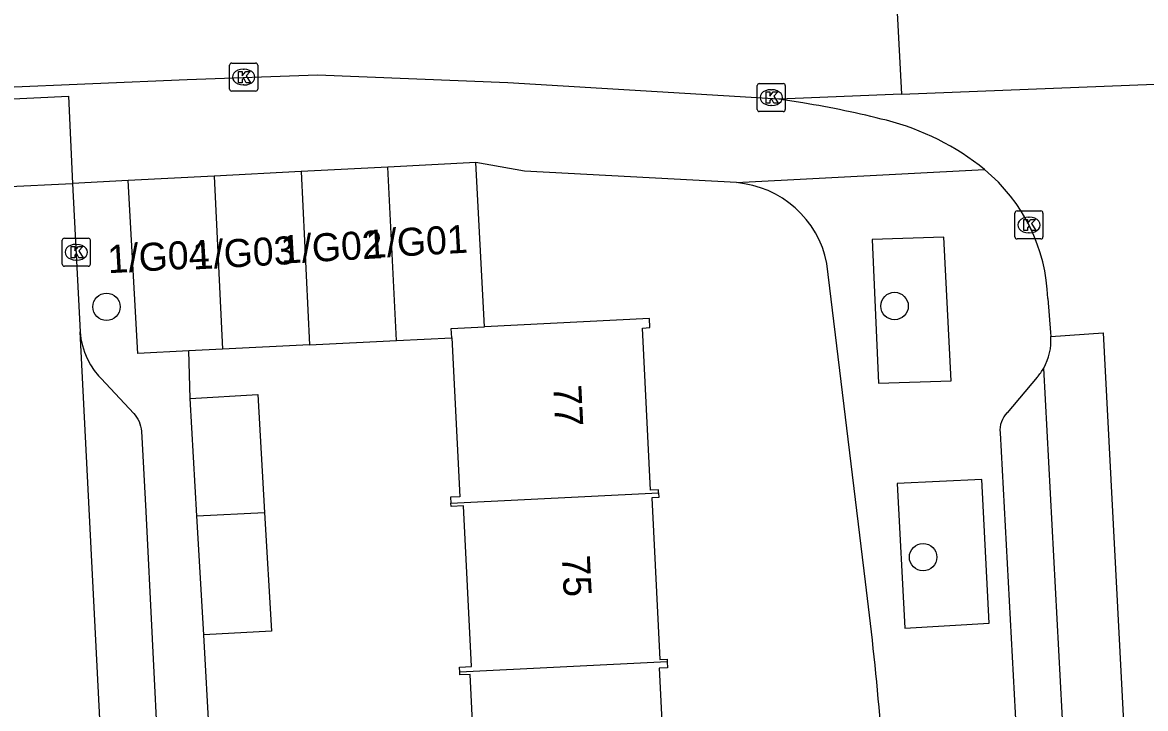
# Model space of a CAD drawing. Extents: x 161084 to 161928, y 385355 to 386522.
# Drawn here: x 161592.03 to 161632.1, y 385728.79 to 385753.28 of the extents above; entities that cross this region are included whole.
import ezdxf

# ---------------------------------------------------------------- set-up
doc = ezdxf.new("R2010")
doc.units = 0
for name, color, linetype in [('IMGEO_Boom', 7, 'Continuous'), ('IMGEO_Fietspad_gesloten', 7, 'Continuous'), ('IMGEO_Kolk', 7, 'Continuous'), ('IMGEO_Pand', 7, 'Continuous'), ('IMGEO_Pand_nummerreeks', 7, 'Continuous'), ('IMGEO_Rijbaan_lokaal_gesloten', 7, 'Continuous'), ('IMGEO_Rijbaan_lokaal_open', 7, 'Continuous'), ('IMGEO_Voetpad_open', 7, 'Continuous')]:
    doc.layers.add(name, color=color, linetype=linetype)

msp = doc.modelspace()

# ---------------------------------------------------------------- linework, layer by layer
at = {"layer": 'IMGEO_Boom'}
for centre in [(161595.034, 385743.13), (161623.147, 385743.159), (161624.163, 385734.196)]:
    msp.add_circle(centre, 0.489, dxfattribs=at)
at = {"layer": 'IMGEO_Fietspad_gesloten'}
msp.add_lwpolyline([(161631.688, 385680.494), (161631.373, 385686.697), (161630.325, 385706.314), (161629.366, 385724.162), (161628.468, 385740.945)], dxfattribs=at)
msp.add_arc((161626.779, 385741.911), 1.945, 330.2295, 4.7774, dxfattribs=at)
at = {"layer": 'IMGEO_Kolk'}
for p, q in [((161599.425, 385750.903), (161599.425, 385751.755)), ((161599.5, 385751.829), (161600.352, 385751.829)), ((161599.913, 385751.609), (161599.938, 385751.609)), ((161600.426, 385751.755), (161600.426, 385750.903)), ((161599.936, 385751.049), (161599.911, 385751.049)), ((161618.322, 385751.1), (161619.174, 385751.1)), ((161600.352, 385750.829), (161599.5, 385750.829)), ((161618.247, 385750.174), (161618.247, 385751.026)), ((161618.735, 385750.88), (161618.76, 385750.88)), ((161619.248, 385751.026), (161619.248, 385750.174)), ((161618.758, 385750.32), (161618.733, 385750.32)), ((161619.174, 385750.1), (161618.322, 385750.1)), ((161627.44, 385745.626), (161627.44, 385746.478)), ((161627.515, 385746.552), (161628.367, 385746.552)), ((161627.928, 385746.332), (161627.953, 385746.332)), ((161628.441, 385746.478), (161628.441, 385745.626)), ((161593.454, 385744.653), (161593.454, 385745.505)), ((161593.529, 385745.579), (161594.381, 385745.579)), ((161594.455, 385745.505), (161594.455, 385744.653)), ((161628.367, 385745.552), (161627.515, 385745.552)), ((161627.951, 385745.772), (161627.926, 385745.772)), ((161593.942, 385745.359), (161593.967, 385745.359)), ((161593.965, 385744.799), (161593.94, 385744.799)), ((161594.381, 385744.579), (161593.529, 385744.579))]:
    msp.add_line(p, q, dxfattribs=at)
for points in [[(161599.425, 385750.903), (161599.425, 385751.755)], [(161599.5, 385751.829), (161600.352, 385751.829)], [(161599.746, 385751.529), (161599.869, 385751.529), (161599.869, 385751.378), (161599.999, 385751.529), (161600.163, 385751.529), (161600.017, 385751.378), (161600.17, 385751.129), (161600.018, 385751.129), (161599.933, 385751.293), (161599.869, 385751.226), (161599.869, 385751.129), (161599.746, 385751.129), (161599.746, 385751.529)], [(161600.426, 385751.755), (161600.426, 385750.903)], [(161618.322, 385751.1), (161619.174, 385751.1)], [(161600.352, 385750.829), (161599.5, 385750.829)], [(161618.247, 385750.174), (161618.247, 385751.026)], [(161618.568, 385750.8), (161618.691, 385750.8), (161618.691, 385750.649), (161618.821, 385750.8), (161618.985, 385750.8), (161618.839, 385750.649), (161618.992, 385750.4), (161618.84, 385750.4), (161618.755, 385750.564), (161618.691, 385750.497), (161618.691, 385750.4), (161618.568, 385750.4), (161618.568, 385750.8)], [(161619.248, 385751.026), (161619.248, 385750.174)], [(161619.174, 385750.1), (161618.322, 385750.1)], [(161627.44, 385745.626), (161627.44, 385746.478)], [(161627.515, 385746.552), (161628.367, 385746.552)], [(161627.761, 385746.252), (161627.884, 385746.252), (161627.884, 385746.101), (161628.014, 385746.252), (161628.178, 385746.252), (161628.032, 385746.101), (161628.185, 385745.852), (161628.033, 385745.852), (161627.948, 385746.016), (161627.884, 385745.949), (161627.884, 385745.852), (161627.761, 385745.852), (161627.761, 385746.252)], [(161628.441, 385746.478), (161628.441, 385745.626)], [(161593.454, 385744.653), (161593.454, 385745.505)], [(161593.529, 385745.579), (161594.381, 385745.579)], [(161594.455, 385745.505), (161594.455, 385744.653)], [(161628.367, 385745.552), (161627.515, 385745.552)], [(161593.775, 385745.279), (161593.898, 385745.279), (161593.898, 385745.128), (161594.028, 385745.279), (161594.192, 385745.279), (161594.046, 385745.128), (161594.199, 385744.879), (161594.047, 385744.879), (161593.962, 385745.043), (161593.898, 385744.976), (161593.898, 385744.879), (161593.775, 385744.879), (161593.775, 385745.279)], [(161594.381, 385744.579), (161593.529, 385744.579)]]:
    msp.add_lwpolyline(points, dxfattribs=at)
for centre, start, end in [((161599.502, 385751.753), 91.552, 178.448), ((161599.502, 385751.753), 91.552, 178.448), ((161600.35, 385751.753), 1.552, 88.448), ((161600.35, 385751.753), 1.552, 88.448), ((161618.324, 385751.024), 91.552, 178.448), ((161618.324, 385751.024), 91.552, 178.448), ((161619.172, 385751.024), 1.552, 88.448), ((161619.172, 385751.024), 1.552, 88.448), ((161599.502, 385750.905), 181.552, 268.448), ((161599.502, 385750.905), 181.552, 268.448), ((161600.35, 385750.905), 271.552, 358.448), ((161600.35, 385750.905), 271.552, 358.448), ((161618.324, 385750.176), 181.552, 268.448), ((161618.324, 385750.176), 181.552, 268.448), ((161619.172, 385750.176), 271.552, 358.448), ((161619.172, 385750.176), 271.552, 358.448), ((161627.517, 385746.476), 91.552, 178.448), ((161627.517, 385746.476), 91.552, 178.448), ((161628.365, 385746.476), 1.552, 88.448), ((161628.365, 385746.476), 1.552, 88.448), ((161593.531, 385745.503), 91.552, 178.448), ((161593.531, 385745.503), 91.552, 178.448), ((161594.379, 385745.503), 1.552, 88.448), ((161594.379, 385745.503), 1.552, 88.448), ((161627.517, 385745.628), 181.552, 268.448), ((161627.517, 385745.628), 181.552, 268.448), ((161628.365, 385745.628), 271.552, 358.448), ((161628.365, 385745.628), 271.552, 358.448), ((161593.531, 385744.655), 181.552, 268.448), ((161593.531, 385744.655), 181.552, 268.448), ((161594.379, 385744.655), 271.552, 358.448), ((161594.379, 385744.655), 271.552, 358.448)]:
    msp.add_arc(centre, 0.0765, start, end, dxfattribs=at)
for centre, major_axis, ratio, start_param, end_param in [((161599.912, 385751.329), (-0.387, 0.002), 0.722429, 4.712389, 7.853982), ((161599.937, 385751.329), (-0.39, 0.002), 0.717154, 1.570796, 4.712389), ((161618.734, 385750.6), (-0.387, 0.002), 0.722429, 4.712389, 7.853982), ((161618.759, 385750.6), (-0.39, 0.002), 0.717154, 1.570796, 4.712389), ((161627.927, 385746.052), (-0.387, 0.002), 0.722429, 4.712389, 7.853982), ((161627.952, 385746.052), (-0.39, 0.002), 0.717154, 1.570796, 4.712389), ((161593.941, 385745.079), (-0.387, 0.002), 0.722429, 4.712389, 7.853982), ((161593.966, 385745.079), (-0.39, 0.002), 0.717154, 1.570796, 4.712389)]:
    msp.add_ellipse(centre, major_axis=major_axis, ratio=ratio, start_param=start_param, end_param=end_param, dxfattribs=at)
at = {"layer": 'IMGEO_Pand'}
for points in [[(161608.211, 385748.282), (161605.072, 385748.118)], [(161608.517, 385742.42), (161608.211, 385748.282)], [(161601.971, 385747.956), (161598.868, 385747.794)], [(161605.072, 385748.118), (161601.971, 385747.956)], [(161601.971, 385747.956), (161602.278, 385741.773)], [(161605.381, 385741.927), (161605.072, 385748.118)], [(161598.868, 385747.794), (161595.81, 385747.634)], [(161597.972, 385741.559), (161596.148, 385741.468), (161595.81, 385747.634)], [(161598.868, 385747.794), (161599.175, 385741.618)], [(161614.726, 385736.496), (161614.721, 385736.603), (161614.439, 385736.589), (161614.151, 385742.374), (161614.415, 385742.387), (161614.399, 385742.712), (161608.517, 385742.42)], [(161607.35, 385742.025), (161607.333, 385742.361), (161608.517, 385742.42)], [(161602.278, 385741.773), (161605.381, 385741.927)], [(161605.381, 385741.927), (161607.35, 385742.025)], [(161607.35, 385742.025), (161607.632, 385736.353), (161607.307, 385736.337), (161607.318, 385736.125)], [(161599.175, 385741.618), (161597.972, 385741.559)], [(161602.278, 385741.773), (161599.175, 385741.618)], [(161598.021, 385739.863), (161600.432, 385740), (161600.672, 385735.792)], [(161598.26, 385735.671), (161598.021, 385739.863)], [(161607.318, 385736.125), (161614.726, 385736.496)], [(161614.726, 385736.496), (161614.735, 385736.324), (161614.487, 385736.311), (161614.774, 385730.547), (161615.03, 385730.56), (161615.035, 385730.457)], [(161607.635, 385730.088), (161607.626, 385730.275), (161608.053, 385730.296), (161607.768, 385736.024), (161607.324, 385736.002), (161607.318, 385736.125)], [(161598.26, 385735.671), (161600.672, 385735.792)], [(161598.503, 385731.422), (161598.26, 385735.671)], [(161600.672, 385735.792), (161600.914, 385731.559), (161598.503, 385731.422)], [(161615.035, 385730.457), (161607.635, 385730.088)], [(161615.035, 385730.457), (161615.046, 385730.245), (161614.752, 385730.23), (161615.034, 385724.565), (161615.337, 385724.58), (161615.345, 385724.418)], [(161607.969, 385724.049), (161607.963, 385724.177), (161608.292, 385724.194), (161608.002, 385730.011), (161607.64, 385729.994), (161607.635, 385730.088)]]:
    msp.add_lwpolyline(points, dxfattribs=at)
at = {"layer": 'IMGEO_Rijbaan_lokaal_gesloten'}
for points in [[(161622.453, 385768.395), (161623.394, 385750.725)], [(161619.016, 385750.54), (161609.353, 385751.12), (161602.563, 385751.397), (161597.915, 385751.237), (161591.171, 385750.942)], [(161623.394, 385750.725), (161636.052, 385751.22)], [(161623.394, 385750.725), (161619.016, 385750.54)], [(161619.878, 385750.407), (161619.016, 385750.54)], [(161628.616, 385743.422), (161628.705, 385742.211), (161628.718, 385742.073)], [(161628.718, 385742.073), (161630.585, 385742.201), (161631.543, 385723.975), (161632.458, 385706.428), (161634.689, 385664.208)]]:
    msp.add_lwpolyline(points, dxfattribs=at)
for centre, radius, start, end in [((161614.407, 385716.667), 34.181, 75.6891, 80.7897), ((161620.571, 385740.856), 9.219, 51.1053, 75.6469), ((161622.37, 385743.221), 6.249, 1.8466, 50.3348)]:
    msp.add_arc(centre, radius, start, end, dxfattribs=at)
at = {"layer": 'IMGEO_Rijbaan_lokaal_open'}
for points in [[(161591.339, 385747.41), (161593.819, 385747.534)], [(161593.819, 385747.534), (161594.088, 385742.233)], [(161596.596, 385692.828), (161594.088, 385742.233)]]:
    msp.add_lwpolyline(points, dxfattribs=at)
at = {"layer": 'IMGEO_Voetpad_open'}
for points in [[(161591.191, 385750.529), (161593.672, 385750.646), (161593.819, 385747.534)], [(161617.502, 385747.563), (161609.94, 385747.969), (161608.211, 385748.282)], [(161617.502, 385747.563), (161626.359, 385748.031)], [(161595.81, 385747.634), (161593.819, 385747.534)], [(161625.162, 385740.487), (161624.899, 385745.619), (161622.353, 385745.536), (161622.578, 385740.406), (161625.162, 385740.487)], [(161622.112, 385733.314), (161620.733, 385744.68)], [(161594.088, 385742.233), (161594.12, 385741.988), (161594.174, 385741.747), (161594.25, 385741.511), (161594.346, 385741.284), (161594.462, 385741.065), (161594.597, 385740.858), (161594.75, 385740.664), (161594.837, 385740.568), (161596.007, 385739.323), (161596.055, 385739.268), (161596.108, 385739.196), (161596.154, 385739.12), (161596.194, 385739.039), (161596.226, 385738.956), (161596.25, 385738.87), (161596.267, 385738.782), (161596.276, 385738.693), (161596.434, 385735.828), (161597.785, 385708.561), (161598.352, 385697.225)], [(161598.021, 385739.863), (161597.972, 385741.559)], [(161628.238, 385740.624), (161627.162, 385739.353)], [(161626.91, 385738.638), (161627.663, 385724.649), (161628.649, 385706.323), (161629.959, 385682.601)], [(161626.519, 385731.836), (161626.256, 385736.963), (161623.245, 385736.829), (161623.51, 385731.665), (161626.519, 385731.836)], [(161598.703, 385727.765), (161598.503, 385731.422)]]:
    msp.add_lwpolyline(points, dxfattribs=at)
for centre, radius, start, end in [((161617.205, 385743.978), 3.597, 11.2533, 85.262), ((161626.725, 385741.951), 2.013, 318.7492, 330.0067), ((161627.804, 385738.725), 0.899, 135.6353, 185.535), ((161500.031, 385717.892), 123.051, 2.73634, 7.20003)]:
    msp.add_arc(centre, radius, start, end, dxfattribs=at)

# ---------------------------------------------------------------- texts
at = {"layer": 'IMGEO_Pand_nummerreeks'}
for s, rotation, p in [('1/G02', 3.1914, (161601.272, 385744.669)), ('1/G01', 3.1914, (161604.306, 385744.863)), ('1/G04', 3.1914, (161595.093, 385744.328)), ('1/G03', 3.1914, (161598.126, 385744.461)), ('77', 272.8646, (161610.97, 385740.321)), ('75', 272.8671, (161611.274, 385734.243))]:
    msp.add_text(s, height=1, rotation=rotation, dxfattribs=at).set_placement(p)

doc.saveas('drawing.dxf')
